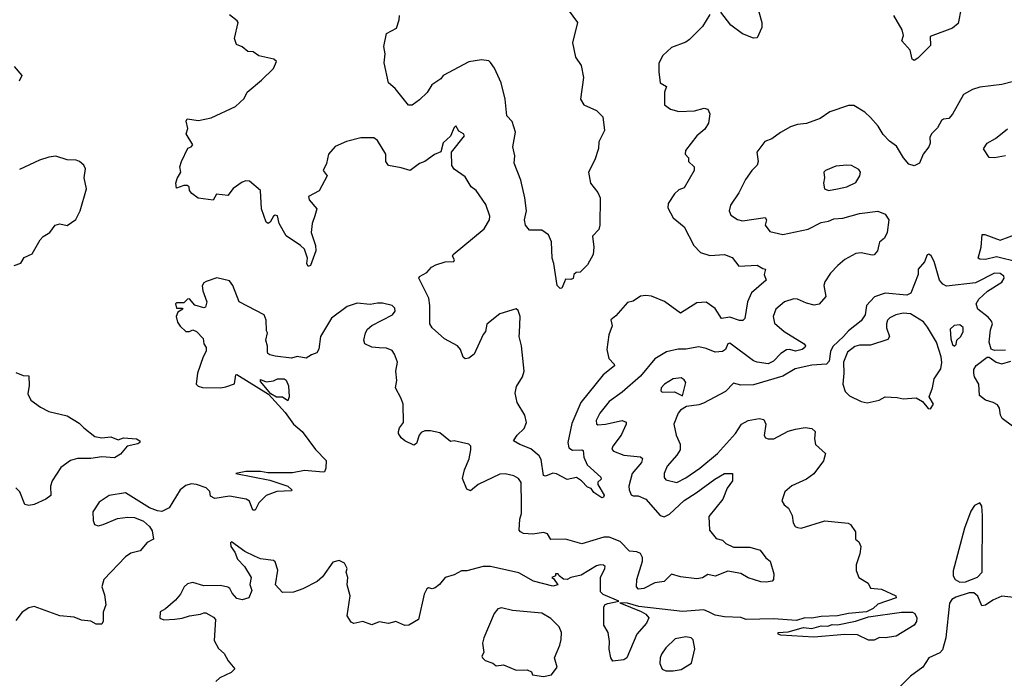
# Model space of a CAD drawing. Extents: x 1603745 to 1745082, y 385868 to 533966.
# Tile 379 of 646: x 1668096 to 1673488, y 449133 to 452741. Entities that reach past the tile are written whole.
import ezdxf

# ---------------------------------------------------------------- set-up
doc = ezdxf.new("R2010")
doc.units = 0

msp = doc.modelspace()

# ---------------------------------------------------------------- linework, layer by layer
at = {"layer": '0CON20XD'}
for points in [[(1671075, 452830), (1671150, 452725), (1671123.3, 452615), (1671140.5, 452535), (1671170.2, 452490.2), (1671184.4, 452425), (1671167.1, 452305), (1671186.2, 452275), (1671255, 452242.9), (1671288.8, 452208.8), (1671298.8, 452135), (1671267.1, 452072.9), (1671266, 452035), (1671245.9, 451974.1), (1671211.1, 451905), (1671221.9, 451845), (1671262.5, 451795), (1671274.2, 451765), (1671273.9, 451616.1), (1671268.3, 451591.7), (1671232.9, 451555), (1671240, 451495), (1671237.5, 451455), (1671205, 451397.5), (1671165, 451357.5), (1671143, 451357), (1671130, 451345), (1671126.4, 451323.6), (1671115, 451317.5), (1671085, 451320), (1671080, 451305), (1671065, 451271.2), (1671055, 451268), (1671040, 451285), (1671021.9, 451405), (1671011.4, 451435), (1671008.6, 451525), (1670992.5, 451562.5), (1670955, 451588.8), (1670888.3, 451588.3), (1670866.7, 451615), (1670861.4, 451645), (1670870.8, 451695), (1670862.5, 451765), (1670841.3, 451861.3), (1670803.3, 451955), (1670807.5, 451995), (1670795.8, 452045), (1670810.8, 452125), (1670793.9, 452183.9), (1670763.1, 452215), (1670753.8, 452305), (1670732.1, 452395), (1670695.6, 452475), (1670675, 452506.2), (1670665, 452515.8), (1670625, 452521.2), (1670555, 452510.8), (1670415, 452435.7), (1670401.9, 452418.1), (1670352.9, 452385), (1670327, 452343), (1670285, 452302.9), (1670245, 452273.3), (1670225, 452273.3), (1670152, 452365), (1670116, 452396), (1670092.3, 452505), (1670096.6, 452555), (1670089.7, 452595), (1670104.3, 452665), (1670160, 452695), (1670175, 452740), (1670176.2, 452765)], [(1671875, 452770), (1671835.7, 452704.3), (1671765, 452632), (1671745, 452618), (1671665, 452588.8), (1671617.5, 452545), (1671597, 452503), (1671596.2, 452455), (1671603.8, 452395), (1671638.1, 452375), (1671627.8, 452345), (1671626.9, 452275), (1671660.4, 452250.4), (1671705, 452238.6), (1671792.5, 452242.5), (1671845, 452256.2), (1671865, 452251.1), (1671875.4, 452225), (1671867.5, 452175), (1671848.1, 452141.9), (1671804, 452105), (1671742.5, 452025), (1671741.2, 452005), (1671758, 451985), (1671759.2, 451965), (1671789.6, 451935), (1671790.4, 451915), (1671735, 451820), (1671705, 451810), (1671682.8, 451787.2), (1671648, 451735), (1671645, 451710), (1671675.6, 451655), (1671735, 451606.9), (1671788.5, 451505), (1671825, 451465.5), (1671875, 451450), (1671955, 451454.3), (1671998.1, 451438.1), (1672035, 451391.4), (1672135, 451397.1), (1672165, 451377.5), (1672180, 451375), (1672172.5, 451345), (1672183.3, 451315), (1672102.9, 451245), (1672082.2, 451195), (1672068, 451105), (1672055.9, 451094.1), (1672037.5, 451092.5), (1671985, 451112.2), (1671940, 451105), (1671905, 451158.8), (1671855, 451194.3), (1671805, 451190.6), (1671715, 451134.2), (1671627.6, 451197.6), (1671556.3, 451226.3), (1671525, 451230.4), (1671495, 451226.2), (1671455, 451200), (1671425, 451191.2), (1671360.7, 451119.3), (1671332.9, 451097.1), (1671340, 451065), (1671322.4, 451015), (1671311.1, 450935), (1671322.7, 450885), (1671352.5, 450855), (1671354.2, 450845), (1671291.4, 450795), (1671169.6, 450645), (1671120.4, 450529.6), (1671097.6, 450425), (1671102.8, 450395), (1671122.8, 450382.8), (1671175, 450385.4), (1671181.2, 450381.2), (1671186.2, 450345), (1671203.5, 450303.5), (1671278.8, 450235), (1671280, 450225), (1671263, 450207), (1671262, 450195), (1671297.1, 450137.1), (1671294, 450126), (1671285, 450122.5), (1671240.5, 450150.5), (1671225, 450172.5), (1671205, 450180), (1671173.1, 450215), (1671145, 450233.8), (1671095, 450222.9), (1671035, 450253.2), (1671015, 450257.1), (1670975, 450240), (1670965, 450244), (1670951.7, 450331.7), (1670941.7, 450351.7), (1670895, 450390.6), (1670835, 450413.5), (1670801.2, 450435), (1670820.6, 450465), (1670858.1, 450501.9), (1670871.5, 450535), (1670862.2, 450575), (1670820.4, 450645), (1670810.3, 450695), (1670817.6, 450732.4), (1670849.5, 450785), (1670858.9, 450815), (1670843.8, 450955), (1670832, 451005), (1670834, 451025), (1670837.5, 451115), (1670825, 451147.5), (1670815, 451157.5), (1670725, 451130), (1670655, 451072.5), (1670647.3, 451032.7), (1670635, 451017.5), (1670585, 450908.8), (1670555, 450886.2), (1670535, 450882.5), (1670525, 450892.5), (1670510.8, 450935), (1670493.8, 450955), (1670422.1, 450992.1), (1670355, 451054), (1670342, 451075), (1670342.9, 451175), (1670335.8, 451215), (1670282.5, 451325), (1670286, 451335), (1670325, 451356), (1670350.8, 451385), (1670375, 451398.9), (1670425.5, 451415.5), (1670473.9, 451416.1), (1670478, 451425), (1670467.1, 451445), (1670469.4, 451455), (1670640, 451595), (1670669.2, 451645), (1670670.8, 451665), (1670647.9, 451727.9), (1670595.8, 451805), (1670569.2, 451825), (1670535, 451880), (1670475, 451922.5), (1670463.2, 451943.2), (1670460, 452015), (1670532.5, 452105), (1670526.4, 452116.4), (1670500.7, 452130.7), (1670485, 452160), (1670475, 452150), (1670456.1, 452103.9), (1670415, 452066.7), (1670402.1, 452017.9), (1670368, 452002), (1670315, 451963.8), (1670285, 451952.9), (1670235, 451914.5), (1670185, 451930.5), (1670115, 451942.2), (1670101.1, 451965), (1670101.5, 452005), (1670055, 452078.8), (1670035, 452093.3), (1669965, 452094.3), (1669885.5, 452074.5), (1669822.9, 452047.1), (1669786.9, 452005), (1669776, 451954), (1669757.5, 451915), (1669780.6, 451885), (1669735.8, 451804.2), (1669678.3, 451771.7), (1669681.9, 451755), (1669722.5, 451705), (1669712.7, 451667.3), (1669697.8, 451625), (1669692.5, 451575), (1669716.7, 451505), (1669718.5, 451475), (1669689.2, 451395), (1669675, 451390), (1669668.1, 451405), (1669672.7, 451435), (1669655, 451483.3), (1669634.5, 451505), (1669555, 451557.1), (1669517.8, 451625), (1669507.5, 451667.5), (1669495, 451671.1), (1669485, 451665.6), (1669467.3, 451632.7), (1669456.2, 451625), (1669445, 451632), (1669419.6, 451705), (1669413.8, 451805), (1669355, 451855.8), (1669335, 451858.1), (1669315, 451850.6), (1669264.2, 451815.8), (1669235, 451777.8), (1669174.1, 451785.9), (1669155, 451752.5), (1669074.1, 451764.1), (1669038.3, 451788.3), (1669026.7, 451805), (1669023.3, 451825), (1669012.3, 451832.3), (1668995, 451832.5), (1668955, 451818), (1668951.2, 451845), (1668958.3, 451871.7), (1668977.5, 451905), (1668973.8, 451935), (1668981.2, 451965), (1669017.5, 452037.5)], [(1669017.5, 452037.5), (1669035, 452043.8), (1669043.8, 452055), (1669007.5, 452115), (1669015.8, 452145), (1669008, 452185), (1669012.3, 452197.7), (1669075, 452189.2), (1669145, 452202.9), (1669278, 452265), (1669325, 452310), (1669341.2, 452345), (1669420.9, 452409.1), (1669485, 452474), (1669501.7, 452511.7), (1669487.5, 452525), (1669405, 452543.5), (1669375, 452564.5), (1669345, 452567.8), (1669315, 452592.5), (1669282.5, 452605), (1669272.4, 452637.6), (1669292.5, 452725), (1669287.5, 452735), (1669245, 452767.5)], [(1672144.4, 452785), (1672160, 452725), (1672160.7, 452699.3), (1672135, 452642.5), (1672115, 452640), (1672055, 452663.3), (1671990.3, 452710.3), (1671935, 452783.3)], [(1673252.5, 452805), (1673235, 452721.2), (1673205, 452694), (1673081.7, 452648.3), (1673085, 452600), (1673015, 452530), (1672995, 452517.5), (1672983.3, 452525), (1672973.3, 452575), (1672927.5, 452625), (1672936.7, 452655), (1672928.8, 452685), (1672884.2, 452765)], [(1668066.2, 452485), (1668108, 452435), (1668093.8, 452405)], [(1673595, 452416.4), (1673475, 452386.6), (1673355, 452371.8), (1673315, 452358.5), (1673265, 452330.6), (1673205, 452224.2), (1673185, 452200), (1673155, 452196.2), (1673145, 452188.8), (1673121.9, 452148.1), (1673088.9, 452115), (1673080.9, 452095), (1673081.9, 452065), (1673075.7, 452045), (1673044, 452005), (1673023.3, 451955), (1672995, 451940), (1672965, 451950), (1672935.8, 451985), (1672898.8, 452048.8), (1672859.4, 452075), (1672825, 452111.9), (1672798, 452158), (1672755, 452206), (1672725, 452234.2), (1672665, 452271.2), (1672635, 452272), (1672532.7, 452237.3), (1672480.6, 452199.4), (1672405, 452172), (1672355, 452167.5), (1672317.5, 452155), (1672262.5, 452122.5)], [(1672262.5, 452122.5), (1672215, 452088), (1672175.9, 452074.1), (1672133.9, 452016.1), (1672140, 451965), (1672135.6, 451945), (1672104.7, 451915.3), (1672070.6, 451865), (1672035, 451792), (1671988.6, 451725), (1671981.4, 451695), (1671990.9, 451670.9), (1672026.4, 451646.4), (1672055, 451640), (1672178.1, 451658.1), (1672185.5, 451645), (1672178.6, 451615), (1672205, 451580), (1672275, 451563.6), (1672415, 451592.9), (1672485, 451629.6), (1672525, 451637.1), (1672555, 451650.7), (1672603.7, 451653.7), (1672695, 451678.9), (1672795, 451691.4), (1672835.8, 451675), (1672855.6, 451645), (1672846.7, 451575), (1672832.9, 451545), (1672805, 451522.5), (1672801.4, 451508.6), (1672794.5, 451475.5), (1672775, 451453.8), (1672765, 451450.8), (1672705, 451463.8), (1672675, 451460.4), (1672615, 451426.8), (1672576.5, 451395), (1672536.7, 451353.3), (1672504.6, 451305), (1672500.4, 451285), (1672510, 451225), (1672475, 451182.7), (1672447.6, 451177.6), (1672405, 451188.5), (1672355, 451210.9), (1672335, 451212.1), (1672285, 451195.8), (1672237.3, 451155), (1672222.5, 451115), (1672229.4, 451079.4), (1672282.7, 451032.7), (1672392, 450965), (1672398.8, 450955), (1672396.2, 450945), (1672382, 450935), (1672344.6, 450924.6), (1672314.4, 450934.4), (1672295, 450932.7), (1672265, 450912.1), (1672225, 450871), (1672195, 450855.6), (1672135, 450864.6), (1672115, 450873.1), (1671985, 450969.2), (1671974.6, 450965.4), (1671961.5, 450935), (1671945, 450924.3), (1671905, 450920.6), (1671855, 450940.3), (1671815, 450948.2), (1671745, 450935.7), (1671702.8, 450937.2), (1671638.9, 450921.1), (1671575, 450882.7), (1671495, 450788.8), (1671395, 450700), (1671325, 450649.5), (1671273.4, 450586.6), (1671253.8, 450545), (1671255, 450526.7), (1671262.3, 450522.3), (1671304.7, 450524.7), (1671395, 450545.9), (1671417.2, 450537.2), (1671417.1, 450525), (1671390.4, 450465), (1671343.5, 450405), (1671338.6, 450388.6), (1671347.6, 450377.6), (1671405, 450355.5), (1671495, 450347.3), (1671507, 450337), (1671500.9, 450315), (1671449.5, 450255), (1671432.3, 450185), (1671433.2, 450165), (1671445, 450137.8), (1671455, 450132), (1671483.1, 450133.1), (1671525, 450115.4), (1671602.7, 450025), (1671625, 450017.2), (1671655, 450033.2), (1671735, 450106.8), (1671801.5, 450148.5), (1671902.2, 450225), (1671955, 450255.5), (1672000, 450255), (1671999.4, 450215), (1671970.6, 450175), (1671946.2, 450115), (1671870, 450020), (1671874.3, 449945), (1671909.7, 449899.7), (1671945, 449889.2), (1671962.3, 449872.3), (1672005, 449852), (1672095, 449852.1), (1672151.4, 449835), (1672182.5, 449792.5), (1672205.8, 449775), (1672225.3, 449705), (1672223.8, 449675), (1672216.7, 449665), (1672185, 449659.2), (1672155, 449661.4), (1672085.8, 449684.2), (1672045, 449706.9), (1671975, 449720), (1671905, 449692), (1671865, 449701.2), (1671835, 449684.5), (1671805, 449678.5), (1671715, 449688.9), (1671665.8, 449704.2), (1671625, 449663.5), (1671575, 449656.2), (1671515, 449625.6), (1671485, 449621.2), (1671473.8, 449635), (1671475.6, 449674.4), (1671507.5, 449775), (1671505.9, 449795.9), (1671495, 449816.5), (1671475, 449825.4), (1671435, 449830.5), (1671385, 449881.8), (1671325, 449906.7), (1671295, 449906.4), (1671175, 449869.6), (1671085, 449895.4), (1671005, 449893.5), (1670986, 449925), (1670965, 449932.9), (1670906.6, 449923.4), (1670855, 449926.7), (1670838, 449935), (1670831.8, 449945), (1670835.4, 450005), (1670843.8, 450036.2), (1670843.6, 450086.3), (1670842.3, 450205), (1670828.5, 450228.5), (1670802.6, 450242.6), (1670755, 450252.9), (1670725, 450251.1), (1670606.7, 450195), (1670565, 450160.4), (1670545, 450169.5), (1670521.9, 450228.1), (1670531.8, 450275), (1670557.3, 450335), (1670567.5, 450385), (1670566.7, 450405), (1670555, 450416.7), (1670475, 450433.3), (1670455, 450431.2), (1670397.2, 450477.2), (1670345, 450489.5), (1670315, 450488.9), (1670295, 450479.2), (1670284.3, 450465), (1670269.7, 450420.3), (1670255, 450410), (1670205, 450434), (1670185, 450451.2), (1670170, 450475), (1670170, 450485), (1670176, 450505), (1670197.1, 450535), (1670195.4, 450635), (1670185.9, 450665.9), (1670154.3, 450725), (1670160.6, 450765), (1670155.6, 450815), (1670164.5, 450865), (1670148.7, 450908.7), (1670135, 450928.1), (1670105, 450941.5), (1670065, 450944.5), (1670025, 450947.5), (1669986.7, 450965), (1669980.8, 450985), (1669990, 451025), (1670000.6, 451045), (1670025, 451066.7), (1670138.1, 451125), (1670152.1, 451145), (1670150.5, 451160.5), (1670135, 451175.4), (1670082.5, 451187.5), (1670055, 451188.9), (1670015, 451180.8), (1669945, 451188), (1669889.3, 451170.7), (1669804.2, 451105.8), (1669744, 451006), (1669734.4, 450935.6), (1669724.1, 450915.9), (1669694.1, 450905.9), (1669665, 450886.7), (1669615, 450896.7), (1669585, 450887.5), (1669495, 450897.5), (1669466.1, 450906.1), (1669455, 450912.5), (1669452.5, 450922.5), (1669453.3, 450953.3), (1669443.8, 450985), (1669452.5, 451025), (1669447, 451037), (1669445.9, 451095.9), (1669433.9, 451123.9), (1669297.5, 451195), (1669263.8, 451285), (1669245, 451310), (1669175, 451326.7), (1669117.5, 451307.5), (1669105, 451300), (1669096.1, 451283.9), (1669099.2, 451255), (1669120.8, 451195), (1669113.6, 451166.4), (1669103.6, 451163.6), (1669055, 451177.5), (1669025, 451212.5), (1669015, 451210), (1668995, 451190), (1668955, 451190), (1668950, 451185), (1668955, 451160), (1668985, 451160), (1668990, 451155), (1668961.7, 451138.3), (1668953.3, 451115), (1668960, 451085), (1668975, 451062.5), (1669005, 451033.8), (1669025, 451033.3), (1669045, 451042.5), (1669065, 451032.5), (1669100, 450995), (1669103.8, 450965), (1669116.2, 450945), (1669118, 450925), (1669101.2, 450895), (1669068.8, 450805), (1669062.5, 450745), (1669073.9, 450733.9), (1669096.4, 450726.4), (1669195, 450723.8), (1669225, 450730), (1669273, 450747), (1669280, 450795), (1669285, 450797.5), (1669459.3, 450689.3), (1669549.1, 450589.1), (1669596.2, 450525), (1669642.5, 450485), (1669716.1, 450386.1), (1669775, 450326.7), (1669772.5, 450285), (1669765.8, 450264.2), (1669758.3, 450261.7), (1669655, 450272.5), (1669590.7, 450259.3), (1669455, 450258.9), (1669415, 450265.6), (1669335, 450266.2), (1669280, 450255), (1669465, 450217.8), (1669565, 450186.5), (1669586.2, 450165), (1669585, 450160), (1669505, 450156.9), (1669445.6, 450134.4), (1669405.8, 450095), (1669385, 450054.2), (1669373.1, 450055), (1669353.7, 450103.7), (1669336.2, 450115), (1669245, 450131.4), (1669165, 450118.1), (1669141.5, 450131.5), (1669137.3, 450157.3), (1669116.6, 450176.6), (1669065, 450195.8), (1669035, 450198.8), (1669005, 450188.8), (1668974.4, 450165.6), (1668915, 450068), (1668875, 450047.5), (1668850.3, 450050.3), (1668807.3, 450067.3), (1668675, 450150), (1668586.7, 450135), (1668531.1, 450098.9), (1668495.6, 450045), (1668497.4, 449997.4), (1668506, 449975), (1668525, 449968.9), (1668553.3, 449975), (1668630.7, 450009.3), (1668686.8, 450016.8), (1668725, 450014.4), (1668774.2, 449994.2), (1668806.7, 449965), (1668821.7, 449941.7), (1668828.8, 449895), (1668793.2, 449876.8), (1668755, 449830.8), (1668705, 449818.1), (1668675, 449798.1), (1668556, 449675), (1668546, 449635), (1668560.3, 449590.3), (1668567.8, 449535), (1668553.1, 449495), (1668553.6, 449446.4), (1668545, 449430), (1668515, 449429.2), (1668485, 449447.1), (1668435, 449452.2), (1668395, 449468.6), (1668315, 449475.7), (1668175, 449526), (1668145, 449520), (1668108.8, 449495), (1668075, 449450)], [(1673495, 451995.7), (1673435, 451984.3), (1673406.1, 451986.1), (1673373.8, 452033.8), (1673394.3, 452065), (1673440, 452090), (1673505, 452144)], [(1668065, 451393.8), (1668102.3, 451407.7), (1668121.1, 451438.9), (1668165, 451458.8), (1668208, 451535), (1668225, 451553.8), (1668260, 451575), (1668290, 451615), (1668315, 451622), (1668355, 451613.3), (1668403.6, 451646.4), (1668426.7, 451695), (1668461.2, 451815), (1668448.8, 451875), (1668456.7, 451925), (1668447.5, 451945), (1668422.5, 451965), (1668405, 451972), (1668355, 451973.8), (1668293.6, 451993.6), (1668255, 451988.8), (1668205, 451970.8), (1668095, 451920)], [(1672525, 451805.8), (1672575, 451814.4), (1672626.2, 451825), (1672675, 451849.2), (1672698, 451885), (1672700, 451905), (1672691.2, 451921.2), (1672652.3, 451942.3), (1672625, 451944.2), (1672565, 451939.4), (1672508.8, 451915), (1672500, 451905), (1672504.2, 451875), (1672498, 451845), (1672504, 451815), (1672525, 451805.8)], [(1673565, 451412.7), (1673445, 451442.3), (1673385, 451427.5), (1673355, 451428.6), (1673344.3, 451435), (1673361.9, 451495), (1673367.5, 451565), (1673382.5, 451565), (1673465, 451534.1), (1673565, 451570)], [(1673495, 450931.5), (1673435, 450929.2), (1673417.1, 450937.1), (1673405.4, 450975), (1673412.4, 451042.4), (1673423.3, 451075), (1673419.1, 451089.1), (1673400.8, 451110.8), (1673343.3, 451155), (1673333.5, 451185), (1673349.2, 451210.8), (1673396, 451254), (1673475, 451303.3), (1673487.3, 451325), (1673485, 451337.1), (1673465, 451351.1), (1673435, 451352.6), (1673329.7, 451300.3), (1673172.3, 451282.3), (1673151.9, 451291.9), (1673133.4, 451313.4), (1673105, 451416.7), (1673087.4, 451447.4), (1673075, 451456.2), (1673065, 451453.8), (1673050.6, 451415), (1673016.9, 451375), (1673015.8, 451345), (1672976.9, 451243.1), (1672955, 451232.7), (1672835, 451243.5), (1672777.4, 451222.6), (1672733.6, 451176.4), (1672725.5, 451125), (1672705, 451090.8), (1672635, 451037.5), (1672607.2, 451005), (1672549.7, 450950.3), (1672536.6, 450923.4), (1672528.9, 450871.1), (1672515, 450854.2), (1672435, 450849.3), (1672342.1, 450827.9), (1672275, 450788.8), (1672115, 450740.4), (1672045, 450739.6), (1672005, 450750), (1671960.6, 450705), (1671840.3, 450639.7), (1671815, 450630.6), (1671746.9, 450623.1), (1671715, 450602), (1671701.4, 450585), (1671679.2, 450525), (1671690.6, 450465), (1671713.6, 450415), (1671712.5, 450385), (1671694.5, 450355), (1671642, 450295), (1671625.4, 450255), (1671625, 450233.8), (1671635, 450221.4), (1671695, 450205.8), (1671745, 450231.8), (1671821.5, 450285), (1671917.9, 450365), (1672016.1, 450475), (1672049.5, 450525), (1672085, 450546.2), (1672145.9, 450555.9), (1672171.2, 450551.2), (1672181.9, 450525), (1672173.4, 450463.4), (1672180.7, 450450.7), (1672194.6, 450444.6), (1672225.7, 450445.7), (1672305, 450486.2), (1672345, 450498.2), (1672397.9, 450507.9), (1672435, 450502), (1672452.5, 450485), (1672449.6, 450445), (1672454.4, 450414.4), (1672508.5, 450365), (1672498.4, 450325), (1672445, 450254), (1672405, 450224.5), (1672325, 450187.5), (1672286.1, 450153.9), (1672270, 450105), (1672283, 450083), (1672306.2, 450065), (1672326.2, 450025), (1672331.2, 449985), (1672343.3, 449965), (1672355, 449958.8), (1672375, 449956), (1672505, 449995.5), (1672633.4, 449983.4), (1672645.6, 449975.6), (1672672.9, 449935), (1672674.2, 449895), (1672691.2, 449881.2), (1672702, 449855), (1672698, 449815), (1672676.7, 449755), (1672677, 449723), (1672691.2, 449685), (1672743.3, 449655), (1672755, 449626.7), (1672815, 449621.9), (1672895, 449585.5), (1672895.3, 449574.7), (1672795, 449540), (1672770, 449515), (1672732.9, 449497.1), (1672635, 449488.4), (1672575, 449475.9), (1672485, 449472.5), (1672435, 449462.5), (1672395, 449464.2), (1672349.7, 449450.3), (1672225, 449458.2), (1672075.4, 449454.6), (1672045, 449467.1), (1671955, 449469.6), (1671905, 449478.4), (1671871.5, 449495), (1671842.4, 449507.6), (1671725, 449499.1), (1671487, 449527), (1671424.7, 449545.3), (1671382.5, 449547.5), (1671499.8, 449499.7), (1671524.2, 449485), (1671541.2, 449465), (1671528, 449435), (1671475, 449374.2), (1671421.5, 449245), (1671405, 449233.8), (1671345, 449228), (1671333.1, 449245), (1671323.7, 449293.7), (1671326.9, 449335), (1671318.1, 449385), (1671295.2, 449425), (1671295.3, 449524.7), (1671302.9, 449537.1), (1671316.2, 449543.8), (1671377.5, 449555), (1671291.9, 449591.9), (1671277.4, 449607.4), (1671276.5, 449685), (1671301.4, 449735), (1671302, 449745), (1671292.7, 449752.7), (1671275, 449755.5), (1671255, 449750), (1671170.9, 449699.1), (1671115, 449685.6), (1671095, 449674), (1671075, 449676.7), (1671050, 449695), (1671045, 449706.2), (1671030, 449705), (1671030, 449695), (1671010, 449685), (1671020, 449680), (1671042.5, 449645), (1671015, 449638.9), (1670909.2, 449665), (1670830.2, 449710.2), (1670674.6, 449745.4), (1670633.5, 449746.5), (1670545, 449721.2), (1670515, 449721.2), (1670475, 449700), (1670426.7, 449685), (1670395, 449646.7), (1670370.7, 449629.3), (1670355, 449623.3), (1670335, 449628.8), (1670325, 449623.3), (1670310.6, 449595), (1670279.4, 449455), (1670226.2, 449423.8), (1670205, 449422), (1670155, 449443.8), (1670115, 449434), (1670065, 449443.3), (1670025, 449426.2), (1669975, 449444), (1669925, 449433.8), (1669910.7, 449440.7), (1669890, 449475), (1669905.8, 449585), (1669890, 449645), (1669892.5, 449685), (1669884, 449715), (1669888.8, 449735), (1669874.2, 449764.2), (1669845, 449778.8), (1669810.7, 449769.3), (1669755, 449690), (1669725.7, 449664.3), (1669646.8, 449623.2), (1669595, 449606), (1669535, 449602.5), (1669496.2, 449645), (1669510, 449725), (1669495, 449771.2), (1669485, 449778), (1669415, 449788), (1669382.1, 449802.1), (1669328, 449828), (1669255, 449880), (1669250, 449875), (1669252.5, 449855), (1669273.6, 449823.6), (1669288.8, 449785), (1669326.2, 449745), (1669363.3, 449685), (1669356.4, 449646.4), (1669367.5, 449615), (1669350, 449575), (1669315, 449563.3), (1669285, 449570), (1669259.3, 449599.3), (1669247.5, 449625), (1669235, 449633.3), (1669195, 449641.2), (1669105, 449639.2), (1669045, 449658), (1669015, 449651.2), (1668995.9, 449634.1), (1668975.8, 449594.2), (1668949.5, 449560.5), (1668895, 449513.3), (1668865, 449497.5), (1668863.6, 449463.6), (1668885, 449453.3), (1668945, 449456.7), (1668985, 449462), (1669025, 449476.2), (1669086.1, 449483.9), (1669105, 449492.5), (1669115, 449492.5), (1669157.3, 449467.3), (1669167.5, 449455), (1669160.5, 449340.5), (1669185, 449296.7), (1669215, 449270), (1669238.3, 449228.3), (1669273.3, 449185), (1669254.2, 449165.8), (1669192.5, 449135), (1669170, 449115)], [(1673085, 450610), (1673100, 450635), (1673077.5, 450675), (1673095.7, 450724.3), (1673105, 450773.3), (1673141.2, 450828.8), (1673146.8, 450863.2), (1673142.1, 450895), (1673117.5, 450975), (1673067.7, 451057.7), (1673045, 451086.2), (1672975, 451130.5), (1672935, 451133.1), (1672895, 451124.2), (1672861.5, 451108.5), (1672849.2, 451095), (1672842.5, 451075), (1672843.4, 451053.4), (1672859.2, 451005), (1672851.1, 450988.9), (1672755, 450958.6), (1672695, 450958.1), (1672669.2, 450950.8), (1672629.3, 450920.7), (1672607.4, 450865), (1672610, 450805), (1672603.8, 450745), (1672616.7, 450705), (1672640.6, 450680.6), (1672705, 450648.9), (1672737.9, 450642.1), (1672803.1, 450656.9), (1672835, 450675.6), (1672901.3, 450671.3), (1672935, 450664.2), (1673005, 450668.8), (1673039.5, 450649.5), (1673071.7, 450611.7), (1673085, 450610)], [(1673215, 450953.3), (1673225, 450962.5), (1673228.8, 450985), (1673250.8, 451005), (1673263.8, 451033.8), (1673263.8, 451055), (1673245, 451069.2), (1673213.4, 451066.6), (1673192, 451045), (1673195, 450992.5), (1673205, 450962.5), (1673215, 450953.3)], [(1673533.1, 450515), (1673476.5, 450556.5), (1673467.5, 450575), (1673462.4, 450612.4), (1673450.6, 450630.6), (1673428, 450645), (1673385, 450657.2), (1673352.8, 450682.8), (1673349.5, 450745), (1673325.5, 450785), (1673321.1, 450805), (1673321.1, 450825), (1673335, 450847.1), (1673395, 450893.3), (1673405, 450893.3), (1673444, 450865), (1673475, 450856), (1673525, 450870.3)], [(1668075, 450808), (1668115, 450792), (1668145, 450790), (1668147.3, 450737.3), (1668141.2, 450691.2), (1668156.1, 450656.1), (1668209.1, 450619.1), (1668255, 450594.3), (1668355, 450571.2), (1668421.7, 450531.7), (1668446.7, 450505), (1668507.9, 450457.9), (1668545, 450450.6), (1668595.9, 450455.9), (1668635, 450438.8), (1668665, 450450), (1668735, 450444.6), (1668753.1, 450435), (1668753.1, 450425), (1668742.5, 450417.5), (1668684, 450405), (1668648.5, 450361.5), (1668615, 450341.8), (1668545, 450345.8), (1668485, 450336.9), (1668412.6, 450337.4), (1668373.9, 450326.1), (1668321.9, 450288.1), (1668272.9, 450215), (1668264.3, 450185), (1668266.4, 450135), (1668239.2, 450115), (1668174.2, 450085), (1668145, 450080), (1668124, 450085), (1668097.5, 450155), (1668075, 450176.9)], [(1669565, 450652.5), (1669535, 450672.5), (1669503, 450673), (1669471.7, 450691.7), (1669415, 450760), (1669415, 450770), (1669445, 450757.5), (1669486.4, 450763.6), (1669507, 450773), (1669545, 450773.3), (1669555, 450766.7), (1669568, 450735), (1669572.5, 450675), (1669565, 450652.5)], [(1671725, 450681.2), (1671744.1, 450754.1), (1671735, 450768.8), (1671718.9, 450778.9), (1671675, 450773.5), (1671627.5, 450745), (1671608.6, 450725), (1671607.5, 450707.5), (1671615, 450700.8), (1671682.7, 450702.7), (1671725, 450681.2)], [(1673245, 449660.6), (1673275, 449661.7), (1673342.2, 449687.8), (1673366.3, 449715), (1673369.6, 450025), (1673365, 450076.7), (1673355, 450093.8), (1673325, 450080.8), (1673305, 450049.2), (1673270.4, 449955), (1673208.9, 449721.1), (1673207.8, 449695), (1673219.3, 449675), (1673245, 449660.6)], [(1673605, 449568.8), (1673475, 449583.3), (1673425, 449561.4), (1673385, 449534.4), (1673365, 449530), (1673342.5, 449582.5), (1673321.2, 449601.2), (1673295, 449602.2), (1673222.2, 449577.8), (1673200.6, 449565), (1673188.4, 449545), (1673168.3, 449355), (1673150.7, 449289.3), (1673135, 449273.1), (1673074.3, 449245), (1673041.8, 449195), (1672974.7, 449145.3), (1672919.2, 449090.8)], [(1670965, 449143.3), (1671008.3, 449151.7), (1671040, 449195), (1671024.2, 449245), (1671054.2, 449315), (1671060.8, 449345), (1671063.6, 449383.6), (1671050, 449415), (1671005, 449460), (1670955, 449489.4), (1670794.3, 449504.3), (1670735, 449518.8), (1670715, 449513.3), (1670695, 449487.5), (1670638.6, 449355), (1670631.2, 449325), (1670637.5, 449275), (1670627.5, 449255), (1670630, 449245), (1670645, 449230), (1670687, 449217), (1670705, 449202.5), (1670745, 449207.5), (1670815, 449177.5), (1670875, 449180), (1670898.3, 449168.3), (1670905, 449152.5), (1670965, 449143.3)], [(1672745, 449341.5), (1672685, 449372), (1672615, 449372.5), (1672445, 449358.5), (1672265, 449370), (1672250, 449375), (1672250, 449385), (1672305, 449387.1), (1672387.8, 449412.2), (1672435, 449405.6), (1672485, 449421.3), (1672521.8, 449418.2), (1672545, 449428.5), (1672575, 449426.4), (1672673.7, 449446.3), (1672745, 449470.6), (1672925, 449494.7), (1672985, 449495.5), (1672998.9, 449488.9), (1673010, 449465), (1673007.1, 449445), (1672994, 449425), (1672895.8, 449364.2), (1672835, 449354.2), (1672805, 449356.6), (1672775, 449342.2), (1672745, 449341.5)], [(1671675, 449173.8), (1671717.7, 449182.3), (1671775, 449216.7), (1671794.3, 449295), (1671783.4, 449343.4), (1671773.8, 449355), (1671745, 449361.1), (1671685, 449349.5), (1671635, 449300.8), (1671611.5, 449265), (1671603.5, 449245), (1671602.2, 449215), (1671615, 449183.3), (1671633.9, 449173.9), (1671675, 449173.8)]]:
    msp.add_lwpolyline(points, dxfattribs=at)

doc.saveas('drawing.dxf')
